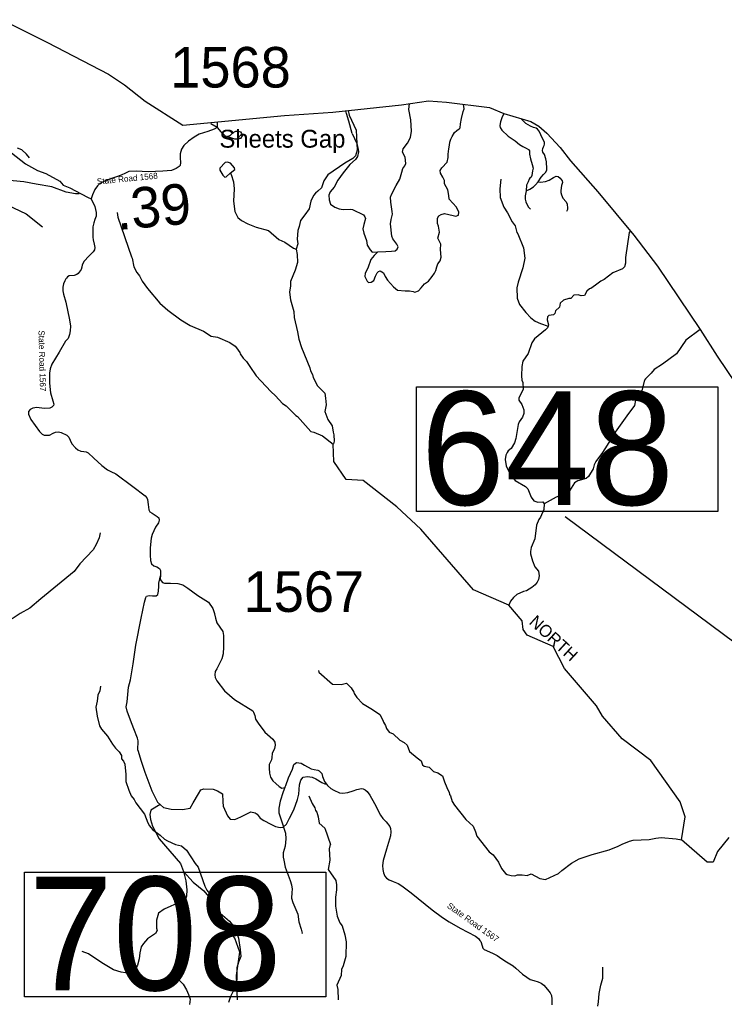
# Model space of a CAD drawing. Extents: x 1248224 to 1454986, y 825081 to 985870.
# Drawn here: x 1318874 to 1327567, y 948680 to 960758 of the extents above; entities that cross this region are included whole.
import ezdxf

# ---------------------------------------------------------------- set-up
doc = ezdxf.new("R2010")
doc.units = 0
for name, color, linetype in [('Exist Boundary Political CountyLine', 7, 'Continuous'), ('Exist Geographical Mountain Summit Label', 7, 'Continuous'), ('Exist Hydrographic Creek Single Shore', 7, 'Continuous'), ('Exist Hydrographic Creek Single Shore Label', 7, 'Continuous'), ('Exist Hydrographic Misc Water Feature', 7, 'Continuous'), ('Exist Road Non-System Type 51', 7, 'Continuous'), ('Exist Road Secondary Mileage Hundredths English Label', 7, 'Continuous'), ('Exist Road Secondary Structure Standard Bridge Number Label', 7, 'Continuous'), ('Exist Road Secondary Type 41 Attributed', 7, 'Continuous'), ('Exist Road Secondary Type 51 Attributed', 7, 'Continuous'), ('Exist Road Secondary Type 51 Label', 7, 'Continuous'), ('Exist Road Secondary Type 51 Number Label', 7, 'Continuous')]:
    doc.layers.add(name, color=color, linetype=linetype)

msp = doc.modelspace()

# ---------------------------------------------------------------- linework, layer by layer
at = {"layer": 'Exist Boundary Political CountyLine'}
for points in [[(1318650, 960758), (1319219, 960474), (1319970, 960085), (1320170, 959953), (1320423, 959753), (1320888, 959458)], [(1320888, 959458), (1322142, 959575), (1322739, 959617), (1323584, 959708), (1323916, 959756), (1324138, 959740), (1324671, 959676), (1324846, 959601), (1325178, 959500), (1325279, 959442), (1325379, 959357), (1325543, 959181), (1325670, 959016), (1326008, 958633), (1326451, 958101), (1326742, 957719), (1327270, 956937), (1327476, 956607), (1327708, 956267)]]:
    msp.add_lwpolyline(points, dxfattribs=at)
at = {"layer": 'Exist Hydrographic Creek Single Shore'}
for points in [[(1327621, 950676), (1327483, 950505), (1327430, 950371), (1327355, 950373), (1327038, 950647), (1327085, 950930), (1327022, 951115), (1326659, 951625), (1326307, 951891), (1326063, 952172), (1325991, 952298), (1325593, 952759), (1325457, 953028), (1325135, 953169), (1325087, 953239), (1325073, 953347), (1324910, 953541), (1324473, 953727), (1323823, 954475), (1323529, 954750), (1323111, 955077), (1322903, 955088), (1322749, 955311), (1322743, 955523)], [(1321561, 948674), (1321551, 948976), (1321591, 949264), (1321528, 949433), (1321293, 949749)]]:
    msp.add_lwpolyline(points, dxfattribs=at)
at = {"layer": 'Exist Hydrographic Misc Water Feature'}
for points in [[(1322927, 959637), (1322941, 959580), (1323024, 959394), (1323034, 959230), (1323039, 959147), (1323019, 959079), (1322985, 959045), (1322885, 958989), (1322674, 958843), (1322628, 958768), (1322598, 958685), (1322553, 958642), (1322523, 958620), (1322498, 958589), (1322468, 958518), (1322446, 958426), (1322394, 958350), (1322337, 958283), (1322323, 958207), (1322306, 958157), (1322297, 958050), (1322304, 957993), (1322286, 957929)], [(1318995, 959052), (1318960, 959097), (1318901, 959152), (1318848, 959174)], [(1321473, 958863), (1321528, 958909), (1321525, 958930), (1321474, 958987), (1321439, 959000), (1321410, 958996), (1321345, 958928), (1321344, 958900), (1321381, 958839), (1321404, 958814), (1321420, 958818), (1321473, 958863)], [(1321473, 958863), (1321485, 958847), (1321511, 958758), (1321521, 958672), (1321511, 958520), (1321530, 958392), (1321565, 958319), (1321612, 958282), (1321691, 958240), (1321794, 958199), (1321945, 958156), (1322073, 958048), (1322144, 958013), (1322251, 957942), (1322286, 957929)], [(1324810, 958790), (1324799, 958673), (1324803, 958566), (1324848, 958444), (1324893, 958375), (1324950, 958266), (1324985, 958217), (1325009, 958132), (1325021, 958116), (1325089, 957943), (1325104, 957818), (1325081, 957697), (1325023, 957521), (1325009, 957452), (1325010, 957324), (1325042, 957247), (1325120, 957149), (1325181, 957080), (1325232, 957040), (1325299, 957011), (1325395, 956980)], [(1320077, 958381), (1320084, 958321), (1320253, 957833), (1320264, 957816), (1320282, 957710), (1320320, 957641), (1320353, 957599), (1320384, 957533), (1320450, 957444), (1320604, 957264), (1320702, 957175), (1320861, 957056), (1320979, 956985), (1321142, 956915), (1321235, 956857), (1321314, 956843), (1321469, 956778), (1321532, 956732), (1321551, 956712), (1321590, 956654), (1321594, 956639), (1321631, 956586), (1321674, 956544), (1321712, 956480), (1321792, 956366), (1321971, 956172), (1322030, 956118), (1322118, 956024), (1322161, 955995), (1322283, 955877), (1322302, 955864), (1322468, 955682), (1322504, 955673), (1322611, 955626), (1322743, 955523)], [(1326408, 958153), (1326394, 958134), (1326349, 957825), (1326347, 957757), (1326334, 957711), (1326310, 957686), (1326192, 957638), (1326084, 957553), (1326044, 957534), (1325979, 957482), (1325918, 957443), (1325902, 957439), (1325869, 957408), (1325842, 957355), (1325801, 957351), (1325762, 957364), (1325710, 957361), (1325673, 957319), (1325649, 957319), (1325584, 957298), (1325543, 957263), (1325534, 957212), (1325485, 957168), (1325476, 957135), (1325458, 957117), (1325402, 957112), (1325385, 957093), (1325380, 957057), (1325399, 956997), (1325395, 956980)], [(1322286, 957929), (1322299, 957862), (1322301, 957765), (1322274, 957668), (1322217, 957529), (1322216, 957477), (1322202, 957397), (1322214, 957304), (1322258, 957161), (1322259, 957086), (1322303, 956909), (1322319, 956820), (1322352, 956715), (1322452, 956465), (1322461, 956426), (1322486, 956384), (1322496, 956347), (1322549, 956242), (1322639, 956152), (1322648, 956092), (1322654, 956008), (1322640, 955928), (1322676, 955827), (1322730, 955749), (1322740, 955674), (1322752, 955641), (1322756, 955559), (1322747, 955527), (1322743, 955523)], [(1325395, 956980), (1325386, 956957), (1325362, 956933), (1325225, 956822), (1325192, 956775), (1325148, 956640), (1325080, 956548), (1325067, 956480), (1325064, 956368), (1325069, 956311), (1325080, 956283), (1325086, 956203), (1325030, 956091), (1325033, 956066), (1325068, 956014), (1325094, 955949), (1325093, 955901), (1325076, 955857), (1325037, 955798), (1325024, 955768), (1324994, 955593), (1324977, 955541), (1324939, 955470), (1324902, 955441), (1324886, 955421), (1324873, 955390), (1324862, 955334), (1324876, 955257), (1324899, 955204), (1324933, 955136), (1324986, 955075), (1325112, 955004), (1325144, 954973), (1325185, 954870), (1325218, 954827), (1325266, 954810), (1325326, 954813), (1325346, 954788)], [(1327269, 956938), (1327090, 956805), (1326978, 956639), (1326805, 956510), (1326703, 956445), (1326666, 956398), (1326594, 956328), (1326582, 956311), (1326547, 956187), (1326501, 956120), (1326474, 956063), (1326470, 956065), (1326460, 955999), (1326362, 955873), (1326219, 955674), (1326171, 955588), (1326063, 955420), (1325982, 955312), (1325961, 955268), (1325948, 955220), (1325890, 955125), (1325861, 955102), (1325758, 955071), (1325718, 955048), (1325655, 954947), (1325615, 954916), (1325494, 954871), (1325346, 954788)], [(1325346, 954788), (1325340, 954720), (1325298, 954623), (1325277, 954595), (1325249, 954524), (1325229, 954356), (1325185, 954251), (1325176, 954200), (1325175, 954171), (1325201, 954087), (1325229, 954014), (1325276, 953957), (1325283, 953901), (1325274, 953857), (1325259, 953822), (1325234, 953790), (1325193, 953757), (1325128, 953718), (1325088, 953708), (1325007, 953669), (1324966, 953636), (1324929, 953589), (1324910, 953541)], [(1319868, 954432), (1319855, 954368), (1319819, 954286), (1319781, 954221), (1319619, 954050), (1319549, 953955), (1319135, 953617), (1319002, 953502), (1318880, 953438), (1318783, 953373)], [(1322560, 952733), (1322567, 952713), (1322734, 952567), (1322842, 952561), (1322908, 952579), (1322963, 952522), (1322996, 952467), (1322999, 952451), (1323034, 952402), (1323105, 952328), (1323225, 952254), (1323316, 952191), (1323354, 952122), (1323361, 952098), (1323386, 952058), (1323398, 952021), (1323433, 951976), (1323480, 951953), (1323562, 951875), (1323616, 951848), (1323653, 951813), (1323685, 951736), (1323776, 951658), (1323827, 951621), (1323842, 951572), (1323865, 951556), (1323927, 951544), (1323978, 951488), (1324033, 951474), (1324091, 951437), (1324115, 951360), (1324143, 951291), (1324143, 951286), (1324172, 951233), (1324177, 951207), (1324189, 951190), (1324211, 951118), (1324238, 951073), (1324380, 950898), (1324470, 950815), (1324499, 950747), (1324514, 950691), (1324667, 950500), (1324714, 950462), (1324780, 950370), (1324819, 950293), (1324867, 950232), (1324887, 950219), (1324939, 950206), (1324983, 950205), (1325015, 950217), (1325071, 950217), (1325135, 950208), (1325183, 950227), (1325290, 950172), (1325362, 950157)], [(1319871, 952540), (1319862, 952484), (1319841, 952431), (1319831, 952355), (1319815, 952283), (1319829, 952171), (1319860, 952054), (1319883, 952013), (1319957, 951924), (1320021, 951826), (1320059, 951777), (1320102, 951732), (1320133, 951687), (1320132, 951647), (1320156, 951618), (1320171, 951578), (1320186, 951454), (1320184, 951366), (1320220, 951261), (1320250, 951188), (1320289, 951143), (1320308, 951102), (1320415, 950964), (1320456, 950855), (1320476, 950818), (1320512, 950773), (1320607, 950703), (1320662, 950654), (1320697, 950633), (1320796, 950589), (1320872, 950571), (1320933, 950518), (1321041, 950355), (1321076, 950310), (1321157, 950076), (1321182, 950028), (1321221, 949983), (1321222, 949891), (1321278, 949769), (1321293, 949749)], [(1322440, 951189), (1322481, 951096), (1322514, 951043), (1322525, 951007), (1322541, 950986), (1322556, 950930), (1322570, 950853), (1322639, 950792), (1322710, 950590), (1322704, 950591), (1322691, 950538), (1322699, 950395), (1322681, 950283), (1322776, 950147), (1322782, 950094), (1322783, 950030), (1322769, 949939), (1322770, 949830), (1322793, 949706), (1322823, 949625), (1322851, 949588), (1322886, 949476), (1322904, 949391), (1322898, 949209), (1322867, 949094), (1322846, 949050), (1322842, 948974), (1322788, 948857), (1322798, 948801), (1322805, 948673)], [(1325362, 950157), (1325520, 950233), (1325561, 950270), (1325681, 950359), (1325774, 950411), (1325935, 950468), (1326147, 950524), (1326256, 950568), (1326307, 950595), (1326398, 950631), (1326442, 950641), (1326638, 950649), (1326723, 950669), (1326787, 950675), (1326971, 950661), (1327038, 950647)], [(1320738, 949009), (1320773, 948972), (1320844, 948917), (1320890, 948867), (1320933, 948798), (1320958, 948742), (1320976, 948681), (1320971, 948617)]]:
    msp.add_lwpolyline(points, dxfattribs=at)
at = {"layer": 'Exist Road Non-System Type 51'}
for p, q in [((1321309, 959429), (1321231, 959474)), ((1325125, 958715), (1325121, 958647))]:
    msp.add_line(p, q, dxfattribs=at)
for points in [[(1322978, 959354), (1323034, 959230), (1323051, 959158), (1323056, 959127), (1323041, 959072), (1323019, 959035), (1322948, 958973), (1322867, 958867), (1322799, 958779), (1322754, 958693), (1322704, 958633), (1322689, 958595), (1322692, 958537), (1322709, 958483), (1322761, 958447), (1322816, 958425), (1322867, 958416), (1322950, 958420), (1322981, 958415), (1323115, 958351), (1323134, 958326), (1323140, 958305), (1323120, 958231), (1323108, 958178), (1323118, 958125), (1323154, 958033), (1323163, 957978), (1323197, 957920), (1323223, 957891), (1323293, 957894), (1323391, 957901), (1323462, 957903), (1323505, 957906), (1323533, 957928), (1323543, 957958), (1323527, 957990), (1323476, 958054), (1323467, 958088), (1323448, 958238), (1323457, 958293), (1323474, 958360), (1323471, 958391), (1323455, 958508), (1323450, 958570), (1323462, 958601), (1323519, 958713), (1323562, 958791), (1323589, 958877), (1323599, 958923), (1323624, 958953), (1323639, 958982), (1323629, 959061), (1323598, 959123), (1323606, 959166), (1323660, 959235), (1323694, 959304), (1323708, 959383), (1323699, 959524), (1323677, 959650), (1323682, 959722)], [(1324029, 958245), (1324027, 958285), (1324027, 958310), (1324046, 958338), (1324072, 958354), (1324117, 958366), (1324168, 958357), (1324220, 958341), (1324256, 958336), (1324289, 958347), (1324292, 958383), (1324263, 958445), (1324218, 958496), (1324174, 958546), (1324170, 958588), (1324158, 958660), (1324113, 958734), (1324115, 958776), (1324095, 958814), (1324064, 958863), (1324060, 958898), (1324082, 958931), (1324148, 959001), (1324162, 959058), (1324162, 959098), (1324168, 959166), (1324177, 959208), (1324182, 959246), (1324192, 959283), (1324210, 959318), (1324240, 959366), (1324269, 959391), (1324297, 959410), (1324307, 959422), (1324311, 959473), (1324324, 959540), (1324344, 959624), (1324356, 959658), (1324351, 959714)], [(1322978, 959354), (1322935, 959504), (1322906, 959601), (1322899, 959634)], [(1324846, 959601), (1324824, 959545), (1324805, 959499), (1324800, 959477), (1324796, 959448), (1324801, 959427), (1324822, 959396), (1324902, 959321), (1324985, 959262), (1325040, 959219), (1325083, 959193), (1325124, 959174), (1325150, 959157), (1325164, 959140), (1325162, 959098), (1325174, 959043), (1325197, 958972), (1325208, 958926), (1325200, 958895), (1325197, 958865), (1325191, 958837), (1325182, 958816), (1325166, 958803), (1325160, 958790), (1325146, 958757), (1325125, 958715)], [(1325271, 958758), (1325307, 958814), (1325335, 958847), (1325362, 958871), (1325377, 958901), (1325379, 958948), (1325371, 958977), (1325371, 959006), (1325366, 959040), (1325347, 959093), (1325327, 959124), (1325323, 959145), (1325327, 959167), (1325335, 959190), (1325344, 959206), (1325348, 959220), (1325348, 959245), (1325329, 959284), (1325302, 959337), (1325283, 959383), (1325263, 959405), (1325244, 959418), (1325211, 959429), (1325176, 959445), (1325120, 959478), (1325077, 959519), (1325057, 959537)], [(1321309, 959429), (1321358, 959373), (1321409, 959326), (1321437, 959317), (1321475, 959332), (1321507, 959365), (1321540, 959383), (1321569, 959384), (1321597, 959375), (1321610, 959355), (1321618, 959326), (1321598, 959293), (1321571, 959283), (1321528, 959285), (1321491, 959297), (1321437, 959317)], [(1319608, 958609), (1319564, 958609), (1319449, 958631), (1319271, 958696), (1319080, 958731), (1318927, 958757), (1318612, 958787), (1318547, 958801), (1318414, 958869), (1318365, 958869), (1318095, 958817), (1317988, 958776), (1317970, 958752), (1317972, 958701), (1318166, 958489), (1318208, 958479), (1318336, 958519), (1318408, 958521), (1318487, 958521), (1318564, 958514)], [(1325121, 958647), (1325168, 958669), (1325213, 958695), (1325239, 958719), (1325271, 958758)], [(1325271, 958758), (1325301, 958755), (1325360, 958761), (1325406, 958777), (1325461, 958810), (1325493, 958827), (1325516, 958822), (1325540, 958801)], [(1325540, 958801), (1325567, 958768), (1325571, 958748), (1325560, 958712), (1325550, 958651), (1325550, 958625), (1325557, 958598), (1325576, 958555), (1325614, 958511), (1325627, 958483), (1325633, 958434), (1325631, 958416), (1325618, 958393)], [(1325121, 958647), (1325108, 958587), (1325109, 958544), (1325119, 958510), (1325136, 958475), (1325153, 958445), (1325175, 958421)], [(1318564, 958514), (1318721, 958473), (1318956, 958365), (1319157, 958204)], [(1323293, 957894), (1323247, 957848), (1323207, 957800), (1323168, 957695), (1323135, 957632), (1323133, 957592), (1323162, 957535), (1323178, 957516), (1323211, 957520), (1323242, 957542), (1323262, 957594), (1323283, 957637), (1323302, 957654), (1323322, 957661), (1323362, 957637), (1323383, 957589), (1323410, 957547), (1323484, 957465), (1323534, 957422), (1323630, 957416), (1323682, 957415), (1323727, 957406), (1323751, 957398), (1323794, 957416), (1323828, 957451), (1323868, 957499), (1323917, 957533), (1323962, 957592), (1323993, 957630), (1324010, 957663), (1324021, 957711), (1324034, 957749), (1324060, 957783), (1324072, 957830), (1324065, 957922), (1324069, 957990), (1324052, 958022), (1324034, 958064), (1324052, 958138), (1324043, 958210), (1324029, 958245)], [(1320332, 951752), (1320338, 951868), (1320329, 951902), (1320284, 952017), (1320241, 952123), (1320200, 952232), (1320189, 952288), (1320200, 952349), (1320216, 952530), (1320241, 952618), (1320275, 952815), (1320306, 953048), (1320374, 953380), (1320413, 953576), (1320431, 953635), (1320440, 953649), (1320474, 953658), (1320514, 953653), (1320557, 953656), (1320580, 953671), (1320586, 953714), (1320591, 953775), (1320591, 953811), (1320614, 953902)], [(1320332, 951752), (1320373, 951616), (1320418, 951481), (1320504, 951250), (1320576, 951110), (1320649, 951047), (1320743, 951024), (1320883, 951020), (1320978, 951038), (1321014, 951101), (1321082, 951214), (1321109, 951264), (1321145, 951277), (1321263, 951273), (1321317, 951250), (1321376, 951214), (1321380, 951114), (1321385, 951060), (1321439, 950943), (1321470, 950902), (1321529, 950897), (1321601, 950929), (1321728, 950992), (1321781, 950978), (1321806, 950964), (1321842, 950914), (1321885, 950885), (1321975, 950838), (1322031, 950810), (1322090, 950797), (1322124, 950801)], [(1322124, 950801), (1322165, 950838), (1322205, 950912), (1322255, 951018), (1322302, 951143), (1322318, 951210), (1322327, 951326), (1322343, 951384), (1322370, 951418), (1322424, 951427), (1322481, 951421), (1322526, 951400), (1322603, 951353), (1322639, 951337), (1322652, 951337)], [(1322145, 951290), (1322127, 951238), (1322088, 951125), (1322072, 951037), (1322072, 950978), (1322107, 950868), (1322153, 950729), (1322158, 950658), (1322148, 950569), (1322127, 950486), (1322127, 950433), (1322134, 950397)], [(1320607, 951084), (1320492, 951013), (1320481, 950958), (1320488, 950899), (1320512, 950817), (1320594, 950660), (1320857, 950354), (1320896, 950256), (1320923, 950143), (1320935, 950029), (1320931, 949951), (1320919, 949911), (1320860, 949884), (1320657, 949794), (1320586, 949743), (1320563, 949657), (1320563, 949559), (1320571, 949531), (1320551, 949492), (1320453, 949425), (1320402, 949370), (1320375, 949327), (1320359, 949253), (1320347, 949178), (1320328, 949104), (1320297, 949049), (1320230, 949014), (1320179, 949006), (1320128, 949014), (1320034, 949045), (1319909, 949120), (1319788, 949198), (1319725, 949241), (1319647, 949272)], [(1322134, 950397), (1322150, 950311), (1322212, 950146), (1322227, 950093), (1322237, 950040), (1322234, 949996), (1322229, 949926), (1322246, 949874), (1322306, 949731), (1322318, 949637), (1322349, 949545), (1322358, 949497), (1322357, 949491)], [(1320896, 950256), (1321017, 950127), (1321146, 950017), (1321225, 949923), (1321268, 949825), (1321346, 949743), (1321464, 949645), (1321530, 949562), (1321573, 949433), (1321593, 949296), (1321604, 949210), (1321573, 949139), (1321554, 949069), (1321554, 948931), (1321546, 948869), (1321522, 948806), (1321475, 948716), (1321452, 948641)], [(1326005, 948595), (1326015, 948648), (1326021, 948753), (1326044, 948857), (1326068, 948943), (1326066, 949079)]]:
    msp.add_lwpolyline(points, dxfattribs=at)
at = {"layer": 'Exist Road Secondary Structure Standard Bridge Number Label'}
msp.add_line((1333233, 948946), (1325604, 954630), dxfattribs=at)
for points in [[(1323771, 956232), (1327487, 956232), (1327487, 954696), (1323771, 954696)], [(1318934, 950250), (1322650, 950250), (1322650, 948713), (1318934, 948713)]]:
    msp.add_lwpolyline(points, close=True, dxfattribs=at)
at = {"layer": 'Exist Road Secondary Type 41 Attributed'}
for points in [[(1321310, 959498), (1321311, 959456), (1321309, 959429), (1321273, 959406), (1321197, 959378), (1321087, 959344), (1321026, 959310), (1320959, 959260), (1320899, 959204), (1320872, 959161), (1320856, 959104), (1320853, 959052), (1320858, 958994), (1320855, 958958), (1320842, 958945), (1320806, 958923), (1320748, 958899), (1320640, 958889), (1320462, 958881), (1320312, 958888), (1320223, 958884), (1320181, 958865), (1320128, 958840), (1320071, 958821), (1319939, 958774), (1319863, 958737), (1319835, 958708), (1319804, 958663), (1319774, 958599), (1319759, 958550)], [(1321278, 953437), (1321279, 953433), (1321289, 953380), (1321306, 953322), (1321381, 953213), (1321388, 953167), (1321388, 953025), (1321384, 952941), (1321370, 952879), (1321305, 952753), (1321287, 952720), (1321281, 952680), (1321287, 952649), (1321308, 952605), (1321401, 952485), (1321524, 952376), (1321749, 952238), (1321761, 952220), (1321775, 952181), (1321782, 952135), (1321817, 952084), (1321900, 951973), (1321996, 951888), (1322023, 951852), (1322026, 951815), (1322018, 951772), (1321990, 951713), (1321984, 951663), (1321980, 951632), (1321954, 951574), (1321952, 951531), (1321955, 951467), (1321967, 951418), (1321997, 951375), (1322034, 951340), (1322075, 951303), (1322110, 951285), (1322145, 951290), (1322156, 951318), (1322192, 951410), (1322239, 951519), (1322256, 951575), (1322272, 951589), (1322290, 951601), (1322318, 951597), (1322349, 951590), (1322390, 951568), (1322472, 951524), (1322506, 951515), (1322553, 951506), (1322569, 951496), (1322590, 951478), (1322601, 951463), (1322609, 951427), (1322635, 951364), (1322672, 951318), (1322713, 951281), (1322751, 951258), (1322821, 951227), (1322863, 951221), (1322924, 951230), (1322987, 951249), (1323034, 951269), (1323090, 951279), (1323113, 951275), (1323136, 951263), (1323163, 951242), (1323193, 951196), (1323253, 951093), (1323324, 950952), (1323354, 950909), (1323394, 950869), (1323442, 950811), (1323449, 950787), (1323452, 950744), (1323449, 950697), (1323401, 950532), (1323360, 950393), (1323351, 950330), (1323353, 950281), (1323362, 950239), (1323381, 950200), (1323400, 950173), (1323432, 950152), (1323482, 950135), (1323544, 950110)], [(1323544, 950110), (1323589, 950080), (1323703, 949994), (1323963, 949786), (1324092, 949688), (1324172, 949637), (1324310, 949558), (1324496, 949460), (1324533, 949431), (1324552, 949408), (1324562, 949392), (1324579, 949342), (1324589, 949312), (1324604, 949294), (1324706, 949248), (1324763, 949222), (1324821, 949181), (1324878, 949142), (1324961, 949094), (1324996, 949065), (1325076, 948990), (1325130, 948955), (1325171, 948927), (1325215, 948911), (1325269, 948898), (1325307, 948880), (1325339, 948854), (1325384, 948804), (1325418, 948761), (1325433, 948728), (1325440, 948681), (1325439, 948614)]]:
    msp.add_lwpolyline(points, dxfattribs=at)
at = {"layer": 'Exist Road Secondary Type 51 Attributed'}
for points in [[(1318773, 959117), (1318948, 958981), (1319094, 958897), (1319199, 958860), (1319369, 958764), (1319413, 958718), (1319495, 958682), (1319711, 958569), (1319759, 958550)], [(1319759, 958550), (1319804, 958452), (1319819, 958380), (1319819, 958335), (1319804, 958292), (1319788, 958252), (1319777, 958203), (1319777, 958137), (1319779, 958077), (1319781, 958041), (1319795, 957991), (1319801, 957949), (1319797, 957920), (1319783, 957895), (1319727, 957843), (1319670, 957779), (1319645, 957736), (1319640, 957705), (1319634, 957679), (1319598, 957628), (1319582, 957614), (1319549, 957604), (1319484, 957597), (1319464, 957587), (1319451, 957570), (1319445, 957560)], [(1319445, 957560), (1319433, 957538), (1319416, 957502), (1319409, 957458), (1319408, 957415), (1319416, 957374), (1319444, 957274), (1319491, 957055), (1319504, 956977), (1319500, 956921), (1319490, 956874), (1319472, 956828), (1319440, 956793), (1319362, 956659), (1319270, 956510), (1319252, 956451), (1319244, 956398), (1319242, 956276), (1319254, 956157), (1319286, 956057), (1319295, 956019), (1319292, 956000), (1319272, 955981), (1319249, 955968), (1319177, 955964), (1319085, 955975), (1319037, 955968), (1319004, 955952), (1318984, 955927), (1318985, 955893), (1319011, 955828), (1319121, 955679), (1319151, 955649), (1319176, 955634), (1319208, 955633), (1319242, 955636), (1319287, 955659), (1319318, 955672), (1319354, 955677), (1319385, 955669), (1319458, 955633), (1319482, 955611), (1319498, 955574), (1319519, 955527), (1319564, 955479), (1319593, 955453), (1319628, 955437), (1319665, 955432), (1319697, 955429), (1319722, 955417), (1319791, 955351), (1319890, 955260), (1319959, 955209), (1319998, 955188), (1320060, 955159), (1320269, 955004), (1320425, 954887), (1320445, 954863), (1320453, 954840), (1320458, 954782), (1320468, 954716), (1320482, 954692), (1320508, 954672), (1320573, 954634), (1320591, 954614), (1320596, 954587), (1320586, 954555), (1320550, 954501), (1320509, 954412), (1320497, 954365), (1320484, 954248), (1320483, 954155), (1320489, 954090), (1320502, 954051), (1320530, 954024), (1320565, 954011), (1320599, 953991), (1320614, 953968), (1320614, 953919), (1320610, 953854), (1320637, 953820), (1320663, 953812), (1320736, 953812), (1320827, 953808), (1320888, 953789), (1320948, 953751), (1321074, 953660), (1321203, 953577), (1321256, 953500), (1321278, 953437)]]:
    msp.add_lwpolyline(points, dxfattribs=at)

# ---------------------------------------------------------------- texts
at = {"layer": 'Exist Geographical Mountain Summit Label'}
msp.add_text('Sheets Gap', height=220, dxfattribs=at).set_placement((1321339, 959179))
at = {"layer": 'Exist Hydrographic Creek Single Shore Label'}
msp.add_text('NORTH', height=150, rotation=317.4099, dxfattribs=at).set_placement((1325148, 953318))
at = {"layer": 'Exist Road Secondary Mileage Hundredths English Label'}
msp.add_text('.39', height=500, rotation=5.1985, dxfattribs=at).set_placement((1320082, 958163))
at = {"layer": 'Exist Road Secondary Structure Standard Bridge Number Label'}
for s, p in [('648', (1323822, 954775)), ('708', (1318984, 948792))]:
    msp.add_text(s, height=1400, dxfattribs=at).set_placement(p)
at = {"layer": 'Exist Road Secondary Type 51 Label'}
for s, rotation, p in [('State Road 1568', 5.5996, (1319832, 958724)), ('State Road 1567', 271.4206, (1319107, 956926)), ('State Road 1567', 324.5023, (1324139, 949818))]:
    msp.add_text(s, height=75, rotation=rotation, dxfattribs=at).set_placement(p)
at = {"layer": 'Exist Road Secondary Type 51 Number Label'}
for s, p in [('1568', (1320732, 959920)), ('1567', (1321637, 953456))]:
    msp.add_text(s, height=500, dxfattribs=at).set_placement(p)

doc.saveas('drawing.dxf')
